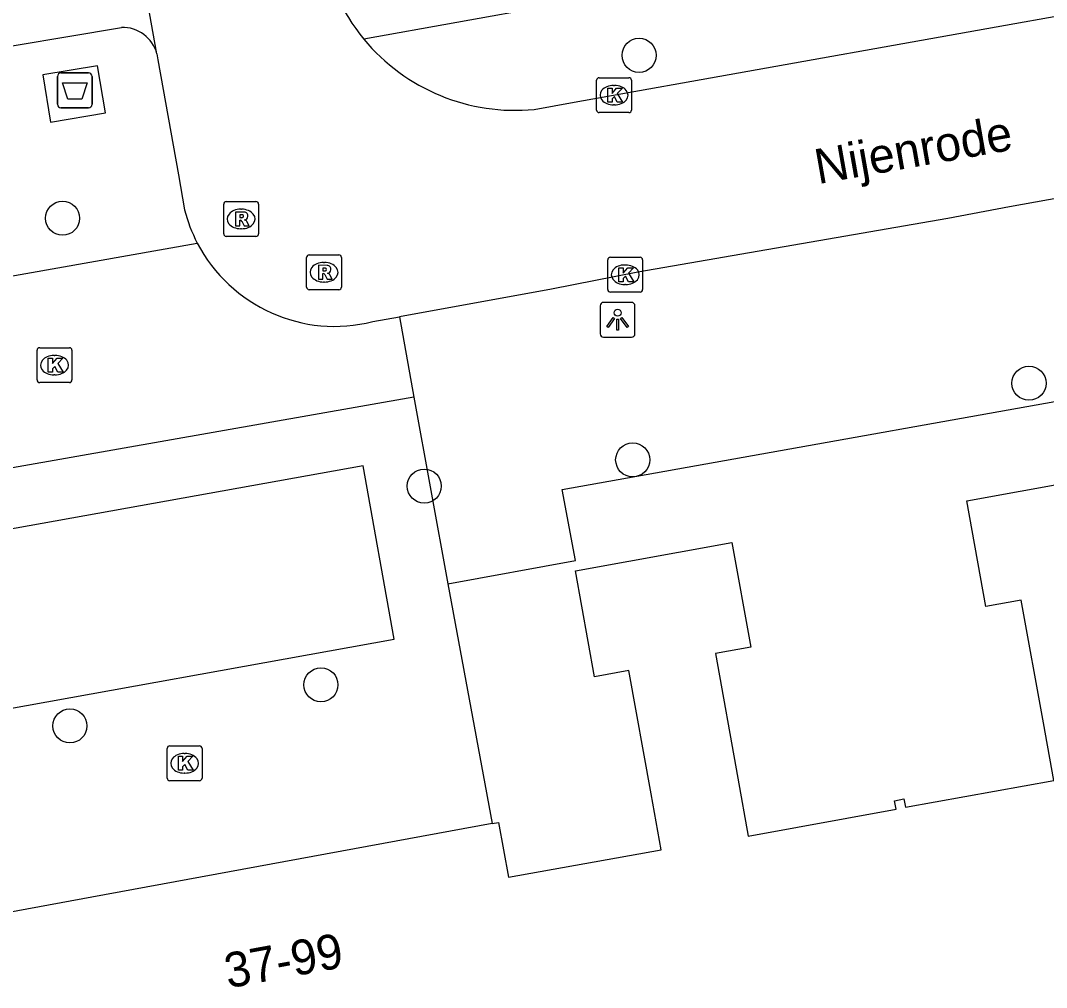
# Model space of a CAD drawing. Extents: x 157793 to 159380, y 380882 to 382313.
# Drawn here: x 158602.49 to 158631.94, y 381443.77 to 381471.51 of the extents above; entities that cross this region are included whole.
import ezdxf

# ---------------------------------------------------------------- set-up
doc = ezdxf.new("R2010")
doc.units = 0
for name, color, linetype in [('IMGEO_Afval_apart_plaats', 7, 'Continuous'), ('IMGEO_Boom', 7, 'Continuous'), ('IMGEO_Kolk', 7, 'Continuous'), ('IMGEO_Lichtpunt', 7, 'Continuous'), ('IMGEO_Openbare_ruimte_label', 7, 'Continuous'), ('IMGEO_Pand', 7, 'Continuous'), ('IMGEO_Pand_nummerreeks', 7, 'Continuous'), ('IMGEO_Rijbaan_lokaal_open', 7, 'Continuous'), ('IMGEO_Rioolput', 7, 'Continuous'), ('IMGEO_Voetpad_gesloten', 7, 'Continuous'), ('IMGEO_Voetpad_open', 7, 'Continuous')]:
    doc.layers.add(name, color=color, linetype=linetype)

msp = doc.modelspace()

# ---------------------------------------------------------------- linework, layer by layer
at = {"layer": 'IMGEO_Afval_apart_plaats'}
for p, q in [((158603.65, 381470.006), (158604.44, 381470.006)), ((158604.44, 381470.006), (158603.65, 381470.006)), ((158603.55, 381469.106), (158603.55, 381469.906)), ((158603.55, 381469.906), (158603.55, 381469.106)), ((158604.54, 381469.906), (158604.54, 381469.106)), ((158604.54, 381469.106), (158604.54, 381469.906)), ((158604.44, 381469.006), (158603.65, 381469.006)), ((158603.65, 381469.006), (158604.44, 381469.006))]:
    msp.add_line(p, q, dxfattribs=at)
msp.add_lwpolyline([(158603.693, 381469.72), (158604.397, 381469.72), (158604.248, 381469.25), (158603.842, 381469.25), (158603.693, 381469.72)], dxfattribs=at)
for centre, start, end in [((158603.65, 381469.906), 90, 180), ((158603.65, 381469.906), 90, 180), ((158604.44, 381469.906), 0, 90), ((158604.44, 381469.906), 360, 90), ((158603.65, 381469.106), 180, 270), ((158603.65, 381469.106), 180, 270), ((158604.44, 381469.106), 270, 0), ((158604.44, 381469.106), 270, 0)]:
    msp.add_arc(centre, 0.1, start, end, dxfattribs=at)
at = {"layer": 'IMGEO_Boom'}
for centre in [(158620.243, 381470.512), (158603.695, 381465.838), (158631.435, 381461.104), (158620.06, 381458.906), (158614.078, 381458.155), (158611.112, 381452.454), (158603.907, 381451.274)]:
    msp.add_circle(centre, 0.489, dxfattribs=at)
at = {"layer": 'IMGEO_Kolk'}
for p, q in [((158619.025, 381468.943), (158619.025, 381469.795)), ((158619.1, 381469.869), (158619.952, 381469.869)), ((158620.026, 381469.795), (158620.026, 381468.943)), ((158619.513, 381469.649), (158619.538, 381469.649)), ((158619.952, 381468.869), (158619.1, 381468.869)), ((158619.536, 381469.089), (158619.511, 381469.089)), ((158619.419, 381464.717), (158620.271, 381464.717)), ((158619.344, 381463.791), (158619.344, 381464.643)), ((158619.832, 381464.497), (158619.857, 381464.497)), ((158620.345, 381464.643), (158620.345, 381463.791)), ((158619.855, 381463.937), (158619.83, 381463.937)), ((158620.271, 381463.717), (158619.419, 381463.717)), ((158602.963, 381461.198), (158602.963, 381462.05)), ((158603.038, 381462.124), (158603.89, 381462.124)), ((158603.964, 381462.05), (158603.964, 381461.198)), ((158603.451, 381461.904), (158603.476, 381461.904)), ((158603.474, 381461.344), (158603.449, 381461.344)), ((158603.89, 381461.124), (158603.038, 381461.124)), ((158606.698, 381449.776), (158606.698, 381450.628)), ((158606.773, 381450.702), (158607.625, 381450.702)), ((158607.699, 381450.628), (158607.699, 381449.776)), ((158607.186, 381450.482), (158607.211, 381450.482)), ((158607.625, 381449.702), (158606.773, 381449.702)), ((158607.209, 381449.922), (158607.184, 381449.922))]:
    msp.add_line(p, q, dxfattribs=at)
for points in [[(158619.025, 381468.943), (158619.025, 381469.795)], [(158619.1, 381469.869), (158619.952, 381469.869)], [(158620.026, 381469.795), (158620.026, 381468.943)], [(158619.346, 381469.569), (158619.469, 381469.569), (158619.469, 381469.418), (158619.599, 381469.569), (158619.763, 381469.569), (158619.617, 381469.418), (158619.77, 381469.169), (158619.618, 381469.169), (158619.533, 381469.333), (158619.469, 381469.266), (158619.469, 381469.169), (158619.346, 381469.169), (158619.346, 381469.569)], [(158619.952, 381468.869), (158619.1, 381468.869)], [(158619.419, 381464.717), (158620.271, 381464.717)], [(158619.344, 381463.791), (158619.344, 381464.643)], [(158619.665, 381464.417), (158619.788, 381464.417), (158619.788, 381464.266), (158619.918, 381464.417), (158620.082, 381464.417), (158619.936, 381464.266), (158620.089, 381464.017), (158619.937, 381464.017), (158619.852, 381464.181), (158619.788, 381464.114), (158619.788, 381464.017), (158619.665, 381464.017), (158619.665, 381464.417)], [(158620.345, 381464.643), (158620.345, 381463.791)], [(158620.271, 381463.717), (158619.419, 381463.717)], [(158602.963, 381461.198), (158602.963, 381462.05)], [(158603.038, 381462.124), (158603.89, 381462.124)], [(158603.964, 381462.05), (158603.964, 381461.198)], [(158603.284, 381461.824), (158603.407, 381461.824), (158603.407, 381461.673), (158603.537, 381461.824), (158603.701, 381461.824), (158603.555, 381461.673), (158603.708, 381461.424), (158603.556, 381461.424), (158603.471, 381461.588), (158603.407, 381461.521), (158603.407, 381461.424), (158603.284, 381461.424), (158603.284, 381461.824)], [(158603.89, 381461.124), (158603.038, 381461.124)], [(158606.698, 381449.776), (158606.698, 381450.628)], [(158606.773, 381450.702), (158607.625, 381450.702)], [(158607.699, 381450.628), (158607.699, 381449.776)], [(158607.019, 381450.402), (158607.142, 381450.402), (158607.142, 381450.251), (158607.272, 381450.402), (158607.436, 381450.402), (158607.29, 381450.251), (158607.443, 381450.002), (158607.291, 381450.002), (158607.206, 381450.166), (158607.142, 381450.099), (158607.142, 381450.002), (158607.019, 381450.002), (158607.019, 381450.402)], [(158607.625, 381449.702), (158606.773, 381449.702)]]:
    msp.add_lwpolyline(points, dxfattribs=at)
for centre, start, end in [((158619.102, 381469.793), 91.552, 178.448), ((158619.102, 381469.793), 91.552, 178.448), ((158619.95, 381469.793), 1.552, 88.448), ((158619.95, 381469.793), 1.552, 88.448), ((158619.102, 381468.945), 181.552, 268.448), ((158619.102, 381468.945), 181.552, 268.448), ((158619.95, 381468.945), 271.552, 358.448), ((158619.95, 381468.945), 271.552, 358.448), ((158619.421, 381464.641), 91.552, 178.448), ((158619.421, 381464.641), 91.552, 178.448), ((158620.269, 381464.641), 1.552, 88.448), ((158620.269, 381464.641), 1.552, 88.448), ((158619.421, 381463.793), 181.552, 268.448), ((158619.421, 381463.793), 181.552, 268.448), ((158620.269, 381463.793), 271.552, 358.448), ((158620.269, 381463.793), 271.552, 358.448), ((158603.04, 381462.048), 91.552, 178.448), ((158603.04, 381462.048), 91.552, 178.448), ((158603.888, 381462.048), 1.552, 88.448), ((158603.888, 381462.048), 1.552, 88.448), ((158603.04, 381461.2), 181.552, 268.448), ((158603.04, 381461.2), 181.552, 268.448), ((158603.888, 381461.2), 271.552, 358.448), ((158603.888, 381461.2), 271.552, 358.448), ((158606.775, 381450.626), 91.552, 178.448), ((158606.775, 381450.626), 91.552, 178.448), ((158607.623, 381450.626), 1.552, 88.448), ((158607.623, 381450.626), 1.552, 88.448), ((158606.775, 381449.778), 181.552, 268.448), ((158606.775, 381449.778), 181.552, 268.448), ((158607.623, 381449.778), 271.552, 358.448), ((158607.623, 381449.778), 271.552, 358.448)]:
    msp.add_arc(centre, 0.0765, start, end, dxfattribs=at)
for centre, major_axis, ratio, start_param, end_param in [((158619.512, 381469.369), (-0.387, 0.002), 0.722429, 4.712389, 7.853982), ((158619.537, 381469.369), (-0.39, 0.002), 0.717154, 1.570796, 4.712389), ((158619.831, 381464.217), (-0.387, 0.002), 0.722429, 4.712389, 7.853982), ((158619.856, 381464.217), (-0.39, 0.002), 0.717154, 1.570796, 4.712389), ((158603.45, 381461.624), (-0.387, 0.002), 0.722429, 4.712389, 7.853982), ((158603.475, 381461.624), (-0.39, 0.002), 0.717154, 1.570796, 4.712389), ((158607.185, 381450.202), (-0.387, 0.002), 0.722429, 4.712389, 7.853982), ((158607.21, 381450.202), (-0.39, 0.002), 0.717154, 1.570796, 4.712389)]:
    msp.add_ellipse(centre, major_axis=major_axis, ratio=ratio, start_param=start_param, end_param=end_param, dxfattribs=at)
at = {"layer": 'IMGEO_Lichtpunt'}
for p, q in [((158619.128, 381463.33), (158619.128, 381462.523)), ((158619.128, 381463.33), (158619.128, 381462.523)), ((158620.03, 381463.425), (158619.222, 381463.425)), ((158620.03, 381463.425), (158619.222, 381463.425)), ((158620.124, 381462.523), (158620.124, 381463.33)), ((158620.124, 381462.523), (158620.124, 381463.33)), ((158619.222, 381462.429), (158620.03, 381462.429)), ((158619.222, 381462.429), (158620.03, 381462.429))]:
    msp.add_line(p, q, dxfattribs=at)
for points in [[(158619.502, 381462.994), (158619.541, 381462.966), (158619.353, 381462.704), (158619.315, 381462.731), (158619.502, 381462.994)], [(158619.604, 381462.946), (158619.651, 381462.946), (158619.651, 381462.624), (158619.604, 381462.624), (158619.604, 381462.946)], [(158619.714, 381462.966), (158619.752, 381462.993), (158619.939, 381462.731), (158619.9, 381462.703), (158619.714, 381462.966)]]:
    msp.add_lwpolyline(points, dxfattribs=at)
msp.add_circle((158619.627, 381463.128), 0.0994, dxfattribs=at)
for centre, start, end in [((158619.222, 381463.33), 90, 180), ((158619.222, 381463.33), 90, 180), ((158620.03, 381463.33), 0, 90), ((158620.03, 381463.33), 0, 90), ((158619.222, 381462.523), 180, 270), ((158619.222, 381462.523), 180, 270), ((158620.03, 381462.523), 270, 0), ((158620.03, 381462.523), 270, 360)]:
    msp.add_arc(centre, 0.0946, start, end, dxfattribs=at)
at = {"layer": 'IMGEO_Pand'}
for points in [[(158616.03, 381448.473), (158616.211, 381448.506), (158616.496, 381446.931), (158620.875, 381447.723), (158620.586, 381449.323), (158619.946, 381452.862), (158618.968, 381452.685), (158618.418, 381455.722), (158622.909, 381456.534), (158623.451, 381453.534), (158622.432, 381453.35), (158623.078, 381449.778), (158623.379, 381448.115), (158627.619, 381448.882), (158627.574, 381449.13), (158627.845, 381449.179), (158627.889, 381448.94), (158632.151, 381449.711), (158631.852, 381451.365), (158631.215, 381454.884), (158630.2, 381454.7), (158629.652, 381457.73), (158634.142, 381458.542)], [(158616.03, 381448.473), (158604.531, 381446.358), (158599.653, 381445.465)]]:
    msp.add_lwpolyline(points, dxfattribs=at)
at = {"layer": 'IMGEO_Rijbaan_lokaal_open'}
for points in [[(158617.233, 381468.96), (158618.382, 381469.165), (158644.645, 381473.861), (158651.443, 381475.162), (158663.625, 381477.331)], [(158606.404, 381470.552), (158606.002, 381472.816)], [(158657.843, 381471.051), (158648.409, 381469.308), (158646.627, 381469.022), (158637.789, 381467.461), (158635.727, 381467.031), (158630.878, 381466.165), (158629.108, 381465.835), (158620.206, 381464.291), (158617.727, 381463.808), (158613.362, 381463.012)], [(158606.404, 381470.552), (158606.434, 381470.381), (158607.024, 381467.085), (158607.196, 381466.08)], [(158598.635, 381463.543), (158607.562, 381465.127)], [(158612.602, 381462.873), (158613.362, 381463.012)], [(158613.362, 381463.012), (158613.778, 381460.701)], [(158613.778, 381460.701), (158568.498, 381452.739)]]:
    msp.add_lwpolyline(points, dxfattribs=at)
for centre, radius, start, end in [((158616.682, 381474.578), 5.638, 188.6264, 219.7409), ((158616.69, 381474.582), 5.648, 219.7131, 275.5125), ((158611.563, 381467.211), 4.511, 194.5126, 207.506), ((158611.509, 381467.191), 4.454, 207.6086, 284.2009)]:
    msp.add_arc(centre, radius, start, end, dxfattribs=at)
at = {"layer": 'IMGEO_Rioolput'}
for p, q in [((158608.32, 381465.391), (158608.32, 381466.243)), ((158608.395, 381466.317), (158609.247, 381466.317)), ((158609.321, 381466.243), (158609.321, 381465.391)), ((158608.808, 381466.097), (158608.833, 381466.097)), ((158609.247, 381465.317), (158608.395, 381465.317)), ((158608.831, 381465.537), (158608.806, 381465.537)), ((158610.701, 381463.862), (158610.701, 381464.714)), ((158610.776, 381464.788), (158611.628, 381464.788)), ((158611.702, 381464.714), (158611.702, 381463.862)), ((158611.189, 381464.568), (158611.214, 381464.568)), ((158611.212, 381464.008), (158611.187, 381464.008)), ((158611.628, 381463.788), (158610.776, 381463.788))]:
    msp.add_line(p, q, dxfattribs=at)
for points in [[(158608.32, 381465.391), (158608.32, 381466.243)], [(158608.395, 381466.317), (158609.247, 381466.317)], [(158609.321, 381466.243), (158609.321, 381465.391)], [(158608.909, 381466.015), (158608.657, 381466.017), (158608.657, 381465.617)], [(158608.835, 381465.936), (158608.781, 381465.936), (158608.781, 381465.855)], [(158608.781, 381465.855), (158608.833, 381465.855)], [(158608.657, 381465.617), (158608.781, 381465.617), (158608.781, 381465.779), (158608.792, 381465.779)], [(158608.839, 381465.75), (158608.91, 381465.617), (158609.05, 381465.617), (158608.985, 381465.743)], [(158609.247, 381465.317), (158608.395, 381465.317)], [(158610.701, 381463.862), (158610.701, 381464.714)], [(158610.776, 381464.788), (158611.628, 381464.788)], [(158611.702, 381464.714), (158611.702, 381463.862)], [(158611.29, 381464.486), (158611.038, 381464.488), (158611.038, 381464.088)], [(158611.216, 381464.407), (158611.162, 381464.407), (158611.162, 381464.326)], [(158611.038, 381464.088), (158611.162, 381464.088), (158611.162, 381464.25), (158611.173, 381464.25)], [(158611.162, 381464.326), (158611.214, 381464.326)], [(158611.22, 381464.221), (158611.291, 381464.088), (158611.431, 381464.088), (158611.366, 381464.214)], [(158611.628, 381463.788), (158610.776, 381463.788)]]:
    msp.add_lwpolyline(points, dxfattribs=at)
for centre, radius, start, end in [((158608.397, 381466.241), 0.0765, 91.552, 178.448), ((158608.397, 381466.241), 0.0765, 91.552, 178.448), ((158609.245, 381466.241), 0.0765, 1.552, 88.448), ((158609.245, 381466.241), 0.0765, 1.552, 88.448), ((158608.817, 381466.044), 0.19, 274.7715, 282.9687), ((158608.841, 381465.84), 0.0964, 77.0061, 93.1865), ((158608.855, 381465.897), 0.0378, 276.6634, 79.6772), ((158608.908, 381465.905), 0.109, 350.3612, 89.416), ((158608.906, 381465.905), 0.112, 277.5842, 350.9817), ((158608.791, 381465.726), 0.0533, 26.0293, 88.6989), ((158608.89, 381465.69), 0.108, 29.5134, 73.7905), ((158608.397, 381465.393), 0.0765, 181.552, 268.448), ((158608.397, 381465.393), 0.0765, 181.552, 268.448), ((158609.245, 381465.393), 0.0765, 271.552, 358.448), ((158609.245, 381465.393), 0.0765, 271.552, 358.448), ((158610.778, 381464.712), 0.0765, 91.552, 178.448), ((158610.778, 381464.712), 0.0765, 91.552, 178.448), ((158611.626, 381464.712), 0.0765, 1.552, 88.448), ((158611.626, 381464.712), 0.0765, 1.552, 88.448), ((158611.222, 381464.311), 0.0964, 77.0061, 93.1865), ((158611.236, 381464.368), 0.0378, 276.6634, 79.6772), ((158611.289, 381464.376), 0.109, 350.3612, 89.416), ((158611.172, 381464.197), 0.0533, 26.0293, 88.6989), ((158611.198, 381464.515), 0.19, 274.7715, 282.9687), ((158611.287, 381464.376), 0.112, 277.5842, 350.9817), ((158611.271, 381464.161), 0.108, 29.5134, 73.7905), ((158610.778, 381463.864), 0.0765, 181.552, 268.448), ((158610.778, 381463.864), 0.0765, 181.552, 268.448), ((158611.626, 381463.864), 0.0765, 271.552, 358.448), ((158611.626, 381463.864), 0.0765, 271.552, 358.448)]:
    msp.add_arc(centre, radius, start, end, dxfattribs=at)
for centre, major_axis, ratio, start_param, end_param in [((158608.807, 381465.817), (-0.387, 0.002), 0.722429, 4.712389, 7.853982), ((158608.832, 381465.817), (-0.39, 0.002), 0.717154, 1.570796, 4.712389), ((158611.188, 381464.288), (-0.387, 0.002), 0.722429, 4.712389, 7.853982), ((158611.213, 381464.288), (-0.39, 0.002), 0.717154, 1.570796, 4.712389)]:
    msp.add_ellipse(centre, major_axis=major_axis, ratio=ratio, start_param=start_param, end_param=end_param, dxfattribs=at)
at = {"layer": 'IMGEO_Voetpad_gesloten'}
msp.add_lwpolyline([(158603.35, 381468.598), (158604.924, 381468.863), (158604.697, 381470.212), (158603.128, 381469.95), (158603.35, 381468.598)], dxfattribs=at)
at = {"layer": 'IMGEO_Voetpad_open'}
for points in [[(158617.684, 381471.931), (158612.346, 381470.973)], [(158600.814, 381470.545), (158605.387, 381471.314)], [(158614.758, 381455.354), (158618.414, 381456.016), (158618.038, 381458.056), (158637.102, 381461.46)], [(158613.778, 381460.701), (158614.758, 381455.354)], [(158600.794, 381451.529), (158613.214, 381453.76), (158612.32, 381458.736), (158599.9, 381456.505), (158600.794, 381451.529)], [(158614.758, 381455.354), (158616.03, 381448.473)]]:
    msp.add_lwpolyline(points, dxfattribs=at)
msp.add_arc((158605.41, 381470.286), 1.029, 15.0098, 91.3045, dxfattribs=at)

# ---------------------------------------------------------------- texts
at = {"layer": 'IMGEO_Openbare_ruimte_label'}
msp.add_text('Nijenrode', height=1, rotation=10.0179, dxfattribs=at).set_placement((158625.38, 381466.815))
at = {"layer": 'IMGEO_Pand_nummerreeks'}
msp.add_text('37-99', height=1, rotation=10.4221, dxfattribs=at).set_placement((158608.443, 381443.743))

doc.saveas('drawing.dxf')
